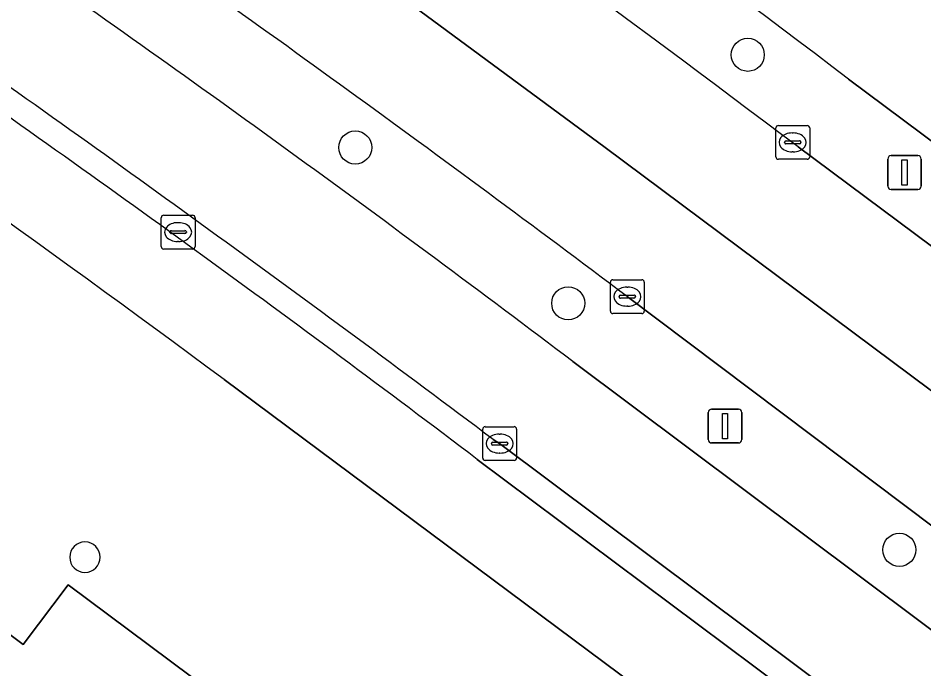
# Model space of a CAD drawing. Extents: x 159716 to 160783, y 383290 to 384031.
# Drawn here: x 160611.43 to 160638.21, y 383689.71 to 383708.94 of the extents above; entities that cross this region are included whole.
import ezdxf

# ---------------------------------------------------------------- set-up
doc = ezdxf.new("R2010")
doc.units = 0
for name, color, linetype in [('IMGEO_Berm_groen', 7, 'Continuous'), ('IMGEO_Boom', 7, 'Continuous'), ('IMGEO_Fietspad_gesloten', 7, 'Continuous'), ('IMGEO_Kolk', 7, 'Continuous'), ('IMGEO_Lichtmast', 7, 'Continuous'), ('IMGEO_OVBaan_gesloten', 7, 'Continuous'), ('IMGEO_Pand', 7, 'Continuous'), ('IMGEO_Rijbaan_lokaal_gesloten', 7, 'Continuous'), ('IMGEO_Rioolput', 7, 'Continuous'), ('IMGEO_Verkeerseiland_open', 7, 'Continuous'), ('IMGEO_Voetpad_open', 7, 'Continuous')]:
    doc.layers.add(name, color=color, linetype=linetype)

msp = doc.modelspace()

# ---------------------------------------------------------------- linework, layer by layer
at = {"layer": 'IMGEO_Berm_groen'}
for points in [[(160634.491, 383705.139), (160649.33, 383694.085), (160664.144, 383682.99), (160675.765, 383674.343), (160678.636, 383672.225), (160678.742, 383672.158), (160678.848, 383672.091), (160682.351, 383672.551), (160680.776, 383673.769), (160635.979, 383707.145)], [(160627.832, 383698.793), (160677.374, 383661.728), (160678.875, 383663.763), (160677.878, 383664.527), (160662.287, 383676.187), (160645.819, 383688.397), (160629.437, 383700.715)]]:
    msp.add_lwpolyline(points, dxfattribs=at)
for centre, radius, start, end in [((160293.478, 383255.737), 566.636, 52.81094, 54.79355), ((160127.194, 383030.716), 843.917, 53.049713, 54.375741), ((160263.43, 383213.687), 609.227, 53.074688, 55.003657), ((160317.556, 383288.787), 514.175, 52.88297, 55.14208)]:
    msp.add_arc(centre, radius, start, end, dxfattribs=at)
at = {"layer": 'IMGEO_Boom'}
for centre in [(160633.002, 383707.861), (160621.398, 383705.12), (160627.693, 383700.516), (160637.483, 383693.23)]:
    msp.add_circle(centre, 0.489, dxfattribs=at)
at = {"layer": 'IMGEO_Fietspad_gesloten'}
for points in [[(160617.522, 383698.261), (160639.993, 383681.543)], [(160670.079, 383657.666), (160643.777, 383681.734), (160643.049, 383682.367), (160642.174, 383683.074), (160625.005, 383695.905)]]:
    msp.add_lwpolyline(points, dxfattribs=at)
for centre, radius, start, end in [((160358.793, 383349.964), 433.879, 53.39359, 58.69134), ((160316.074, 383287.574), 512.028, 52.88995, 55.1492)]:
    msp.add_arc(centre, radius, start, end, dxfattribs=at)
at = {"layer": 'IMGEO_Kolk'}
for p, q in [((160633.831, 383704.846), (160633.831, 383705.698)), ((160633.906, 383705.772), (160634.758, 383705.772)), ((160634.832, 383705.698), (160634.832, 383704.846)), ((160634.133, 383705.315), (160634.531, 383705.315)), ((160634.319, 383705.552), (160634.344, 383705.552)), ((160634.09, 383705.266), (160634.09, 383705.278)), ((160634.528, 383705.229), (160634.13, 383705.229)), ((160634.574, 383705.278), (160634.574, 383705.266)), ((160634.758, 383704.772), (160633.906, 383704.772)), ((160634.342, 383704.992), (160634.317, 383704.992)), ((160628.94, 383700.288), (160628.94, 383701.14)), ((160629.015, 383701.214), (160629.867, 383701.214)), ((160629.941, 383701.14), (160629.941, 383700.288)), ((160629.242, 383700.757), (160629.64, 383700.757)), ((160629.428, 383700.994), (160629.453, 383700.994)), ((160629.199, 383700.708), (160629.199, 383700.72)), ((160629.637, 383700.671), (160629.239, 383700.671)), ((160629.683, 383700.72), (160629.683, 383700.708)), ((160629.867, 383700.214), (160629.015, 383700.214)), ((160629.451, 383700.434), (160629.426, 383700.434)), ((160625.164, 383695.945), (160625.164, 383696.797)), ((160625.239, 383696.871), (160626.091, 383696.871)), ((160626.165, 383696.797), (160626.165, 383695.945)), ((160625.652, 383696.651), (160625.677, 383696.651)), ((160625.423, 383696.365), (160625.423, 383696.377)), ((160625.861, 383696.328), (160625.463, 383696.328)), ((160625.466, 383696.414), (160625.864, 383696.414)), ((160625.907, 383696.377), (160625.907, 383696.365)), ((160625.675, 383696.091), (160625.65, 383696.091)), ((160626.091, 383695.871), (160625.239, 383695.871))]:
    msp.add_line(p, q, dxfattribs=at)
for points in [[(160633.831, 383704.846), (160633.831, 383705.698)], [(160633.906, 383705.772), (160634.758, 383705.772)], [(160634.832, 383705.698), (160634.832, 383704.846)], [(160634.758, 383704.772), (160633.906, 383704.772)], [(160628.94, 383700.288), (160628.94, 383701.14)], [(160629.015, 383701.214), (160629.867, 383701.214)], [(160629.941, 383701.14), (160629.941, 383700.288)], [(160629.867, 383700.214), (160629.015, 383700.214)], [(160625.164, 383695.945), (160625.164, 383696.797)], [(160625.239, 383696.871), (160626.091, 383696.871)], [(160626.165, 383696.797), (160626.165, 383695.945)], [(160626.091, 383695.871), (160625.239, 383695.871)]]:
    msp.add_lwpolyline(points, dxfattribs=at)
for centre, radius, start, end in [((160633.908, 383705.696), 0.0765, 91.552, 178.448), ((160633.908, 383705.696), 0.0765, 91.552, 178.448), ((160634.756, 383705.696), 0.0765, 1.552, 88.448), ((160634.756, 383705.696), 0.0765, 1.552, 88.448), ((160634.13, 383705.275), 0.0403, 85.8775, 175.7526), ((160634.535, 383705.277), 0.0386, 1.7309, 96.639), ((160634.127, 383705.265), 0.0366, 178.938, 274.7102), ((160634.531, 383705.272), 0.043, 264.8664, 352.4533), ((160633.908, 383704.848), 0.0765, 181.552, 268.448), ((160633.908, 383704.848), 0.0765, 181.552, 268.448), ((160634.756, 383704.848), 0.0765, 271.552, 358.448), ((160634.756, 383704.848), 0.0765, 271.552, 358.448), ((160629.017, 383701.138), 0.0765, 91.552, 178.448), ((160629.017, 383701.138), 0.0765, 91.552, 178.448), ((160629.865, 383701.138), 0.0765, 1.552, 88.448), ((160629.865, 383701.138), 0.0765, 1.552, 88.448), ((160629.239, 383700.717), 0.0403, 85.8775, 175.7526), ((160629.644, 383700.719), 0.0386, 1.7309, 96.639), ((160629.236, 383700.707), 0.0366, 178.938, 274.7102), ((160629.64, 383700.714), 0.043, 264.8664, 352.4533), ((160629.017, 383700.29), 0.0765, 181.552, 268.448), ((160629.017, 383700.29), 0.0765, 181.552, 268.448), ((160629.865, 383700.29), 0.0765, 271.552, 358.448), ((160629.865, 383700.29), 0.0765, 271.552, 358.448), ((160625.241, 383696.795), 0.0765, 91.552, 178.448), ((160625.241, 383696.795), 0.0765, 91.552, 178.448), ((160626.089, 383696.795), 0.0765, 1.552, 88.448), ((160626.089, 383696.795), 0.0765, 1.552, 88.448), ((160625.463, 383696.374), 0.0403, 85.8775, 175.7526), ((160625.46, 383696.364), 0.0366, 178.938, 274.7102), ((160625.864, 383696.371), 0.043, 264.8664, 352.4533), ((160625.868, 383696.376), 0.0386, 1.7309, 96.639), ((160625.241, 383695.947), 0.0765, 181.552, 268.448), ((160625.241, 383695.947), 0.0765, 181.552, 268.448), ((160626.089, 383695.947), 0.0765, 271.552, 358.448), ((160626.089, 383695.947), 0.0765, 271.552, 358.448)]:
    msp.add_arc(centre, radius, start, end, dxfattribs=at)
for centre, major_axis, ratio, start_param, end_param in [((160634.318, 383705.272), (-0.387, 0.002), 0.722429, 4.712389, 7.853982), ((160634.343, 383705.272), (-0.39, 0.002), 0.717154, 1.570796, 4.712389), ((160629.427, 383700.714), (-0.387, 0.002), 0.722429, 4.712389, 7.853982), ((160629.452, 383700.714), (-0.39, 0.002), 0.717154, 1.570796, 4.712389), ((160625.651, 383696.371), (-0.387, 0.002), 0.722429, 4.712389, 7.853982), ((160625.676, 383696.371), (-0.39, 0.002), 0.717154, 1.570796, 4.712389)]:
    msp.add_ellipse(centre, major_axis=major_axis, ratio=ratio, start_param=start_param, end_param=end_param, dxfattribs=at)
at = {"layer": 'IMGEO_Lichtmast'}
for p, q in [((160637.14, 383703.981), (160637.14, 383704.781)), ((160637.14, 383704.781), (160637.14, 383703.981)), ((160637.24, 383704.881), (160638.03, 383704.881)), ((160638.03, 383704.881), (160637.24, 383704.881)), ((160638.13, 383704.781), (160638.13, 383703.981)), ((160638.13, 383703.981), (160638.13, 383704.781)), ((160638.03, 383703.881), (160637.24, 383703.881)), ((160637.24, 383703.881), (160638.03, 383703.881)), ((160631.834, 383696.489), (160631.834, 383697.289)), ((160631.834, 383697.289), (160631.834, 383696.489)), ((160631.934, 383697.389), (160632.724, 383697.389)), ((160632.724, 383697.389), (160631.934, 383697.389)), ((160632.824, 383697.289), (160632.824, 383696.489)), ((160632.824, 383696.489), (160632.824, 383697.289)), ((160632.724, 383696.389), (160631.934, 383696.389)), ((160631.934, 383696.389), (160632.724, 383696.389))]:
    msp.add_line(p, q, dxfattribs=at)
for points in [[(160637.56, 383704.756), (160637.71, 383704.756), (160637.71, 383704.006), (160637.56, 383704.006), (160637.56, 383704.756)], [(160632.254, 383697.264), (160632.404, 383697.264), (160632.404, 383696.514), (160632.254, 383696.514), (160632.254, 383697.264)]]:
    msp.add_lwpolyline(points, dxfattribs=at)
for centre, start, end in [((160637.24, 383704.781), 90, 180), ((160637.24, 383704.781), 90, 180), ((160638.03, 383704.781), 0, 90), ((160638.03, 383704.781), 360, 90), ((160637.24, 383703.981), 180, 270), ((160637.24, 383703.981), 180, 270), ((160638.03, 383703.981), 270, 0), ((160638.03, 383703.981), 270, 0), ((160631.934, 383697.289), 90, 180), ((160631.934, 383697.289), 90, 180), ((160632.724, 383697.289), 0, 90), ((160632.724, 383697.289), 360, 90), ((160631.934, 383696.489), 180, 270), ((160631.934, 383696.489), 180, 270), ((160632.724, 383696.489), 270, 0), ((160632.724, 383696.489), 270, 0)]:
    msp.add_arc(centre, 0.1, start, end, dxfattribs=at)
at = {"layer": 'IMGEO_OVBaan_gesloten'}
for points in [[(160638.399, 383697.958), (160628.787, 383705.12), (160622.333, 383709.887), (160615.837, 383714.53), (160609.208, 383719.098), (160602.599, 383723.507), (160595.862, 383727.81), (160589.089, 383732.022), (160584.281, 383734.923)], [(160629.437, 383700.715), (160645.819, 383688.397), (160662.287, 383676.187), (160677.878, 383664.527), (160678.875, 383663.763), (160693.89, 383652.487), (160708.657, 383641.392), (160716.887, 383635.272), (160719.561, 383633.222), (160719.641, 383633.153), (160719.982, 383632.9), (160722.071, 383631.268), (160724.095, 383633.829), (160689.67, 383659.643), (160678.276, 383668.218)]]:
    msp.add_lwpolyline(points, dxfattribs=at)
msp.add_arc((160263.43, 383213.687), 609.227, 53.074688, 55.003657, dxfattribs=at)
at = {"layer": 'IMGEO_Pand'}
msp.add_lwpolyline([(160659.206, 383654.812), (160636.726, 383671.598), (160631.16, 383675.754), (160628.319, 383677.876), (160629.612, 383679.677), (160624.198, 383683.743), (160618.335, 383688.148), (160612.911, 383692.199), (160611.574, 383690.434), (160608.705, 383692.577), (160603.15, 383696.727), (160580.67, 383713.52), (160575.103, 383717.678), (160572.035, 383719.97), (160560.579, 383704.703), (160556.979, 383707.407), (160548.822, 383705.759), (160549.533, 383700.81), (160550.061, 383697.14), (160554.917, 383697.834), (160651.586, 383625.345)], dxfattribs=at)
for start, end in [(0, 180), (180, 0)]:
    msp.add_arc((160613.405, 383693.014), 0.45, start, end, dxfattribs=at)
at = {"layer": 'IMGEO_Rijbaan_lokaal_gesloten'}
for points in [[(160542.996, 383760.237), (160548.028, 383757.012), (160562.187, 383748.155), (160567.697, 383744.816), (160582.238, 383736.156), (160584.281, 383734.923), (160589.089, 383732.022), (160595.862, 383727.81), (160602.599, 383723.507), (160609.208, 383719.098), (160615.837, 383714.53), (160622.333, 383709.887), (160628.787, 383705.12), (160638.399, 383697.958), (160664.058, 383678.836), (160673.773, 383671.568), (160677.753, 383668.612)], [(160635.979, 383707.145), (160680.776, 383673.769), (160682.351, 383672.551), (160678.848, 383672.091)], [(160678.848, 383672.091), (160678.742, 383672.158), (160678.636, 383672.225), (160675.765, 383674.343), (160664.144, 383682.99), (160649.33, 383694.085), (160634.491, 383705.139)], [(160625.475, 383696.491), (160625.662, 383696.372), (160642.074, 383684.104), (160642.24, 383683.972), (160643.044, 383683.374), (160683.284, 383653.252), (160703.891, 383637.931), (160707.962, 383634.853), (160711.809, 383632.018), (160718.932, 383626.696), (160720.811, 383629.163), (160718.107, 383631.204), (160715.399, 383633.217), (160677.374, 383661.728), (160627.832, 383698.793)]]:
    msp.add_lwpolyline(points, dxfattribs=at)
for centre, radius, start, end in [((160293.478, 383255.737), 566.636, 52.81094, 54.79355), ((160127.194, 383030.716), 843.917, 53.049713, 54.375741), ((160317.556, 383288.787), 514.175, 52.88297, 55.14208), ((160260.634, 383210.836), 607.429, 53.084872, 54.995172)]:
    msp.add_arc(centre, radius, start, end, dxfattribs=at)
at = {"layer": 'IMGEO_Rioolput'}
for p, q in [((160615.66, 383702.194), (160615.66, 383703.046)), ((160615.735, 383703.12), (160616.587, 383703.12)), ((160616.148, 383702.9), (160616.173, 383702.9)), ((160616.661, 383703.046), (160616.661, 383702.194)), ((160615.919, 383702.614), (160615.919, 383702.626)), ((160615.962, 383702.663), (160616.36, 383702.663)), ((160616.403, 383702.626), (160616.403, 383702.614)), ((160616.357, 383702.577), (160615.959, 383702.577)), ((160616.587, 383702.12), (160615.735, 383702.12)), ((160616.171, 383702.34), (160616.146, 383702.34))]:
    msp.add_line(p, q, dxfattribs=at)
for points in [[(160615.66, 383702.194), (160615.66, 383703.046)], [(160615.735, 383703.12), (160616.587, 383703.12)], [(160616.661, 383703.046), (160616.661, 383702.194)], [(160616.587, 383702.12), (160615.735, 383702.12)]]:
    msp.add_lwpolyline(points, dxfattribs=at)
for centre, radius, start, end in [((160615.737, 383703.044), 0.0765, 91.552, 178.448), ((160615.737, 383703.044), 0.0765, 91.552, 178.448), ((160616.585, 383703.044), 0.0765, 1.552, 88.448), ((160616.585, 383703.044), 0.0765, 1.552, 88.448), ((160615.959, 383702.623), 0.0403, 85.8775, 175.7526), ((160615.956, 383702.613), 0.0366, 178.938, 274.7102), ((160616.36, 383702.62), 0.043, 264.8664, 352.4533), ((160616.364, 383702.625), 0.0386, 1.7309, 96.639), ((160615.737, 383702.196), 0.0765, 181.552, 268.448), ((160615.737, 383702.196), 0.0765, 181.552, 268.448), ((160616.585, 383702.196), 0.0765, 271.552, 358.448), ((160616.585, 383702.196), 0.0765, 271.552, 358.448)]:
    msp.add_arc(centre, radius, start, end, dxfattribs=at)
for centre, major_axis, ratio, start_param, end_param in [((160616.147, 383702.62), (-0.387, 0.002), 0.722429, 4.712389, 7.853982), ((160616.172, 383702.62), (-0.39, 0.002), 0.717154, 1.570796, 4.712389)]:
    msp.add_ellipse(centre, major_axis=major_axis, ratio=ratio, start_param=start_param, end_param=end_param, dxfattribs=at)
at = {"layer": 'IMGEO_Verkeerseiland_open'}
for points in [[(160663.417, 383664.889), (160657.273, 383670.395), (160643.793, 383682.702), (160643.044, 383683.374), (160642.24, 383683.972), (160642.074, 383684.104), (160625.662, 383696.372), (160625.475, 383696.491)], [(160625.005, 383695.905), (160642.174, 383683.074), (160643.049, 383682.367), (160643.777, 383681.734), (160670.079, 383657.666), (160710.819, 383626.982)]]:
    msp.add_lwpolyline(points, dxfattribs=at)
for centre, radius, start, end in [((160260.634, 383210.836), 607.429, 53.084872, 54.995172), ((160316.074, 383287.574), 512.028, 52.88995, 55.1492)]:
    msp.add_arc(centre, radius, start, end, dxfattribs=at)
at = {"layer": 'IMGEO_Voetpad_open'}
for points in [[(160580.67, 383713.52), (160603.15, 383696.727), (160608.705, 383692.577), (160611.574, 383690.434), (160612.911, 383692.199), (160618.335, 383688.148), (160624.198, 383683.743), (160629.612, 383679.677), (160628.319, 383677.876), (160631.16, 383675.754), (160636.726, 383671.598), (160659.206, 383654.812)], [(160639.993, 383681.543), (160617.522, 383698.261)]]:
    msp.add_lwpolyline(points, dxfattribs=at)
for centre, radius, start, end in [((160358.793, 383349.964), 433.879, 53.39359, 58.69134), ((160613.405, 383693.014), 0.45, 0, 180), ((160613.405, 383693.014), 0.45, 180, 0)]:
    msp.add_arc(centre, radius, start, end, dxfattribs=at)

doc.saveas('drawing.dxf')
